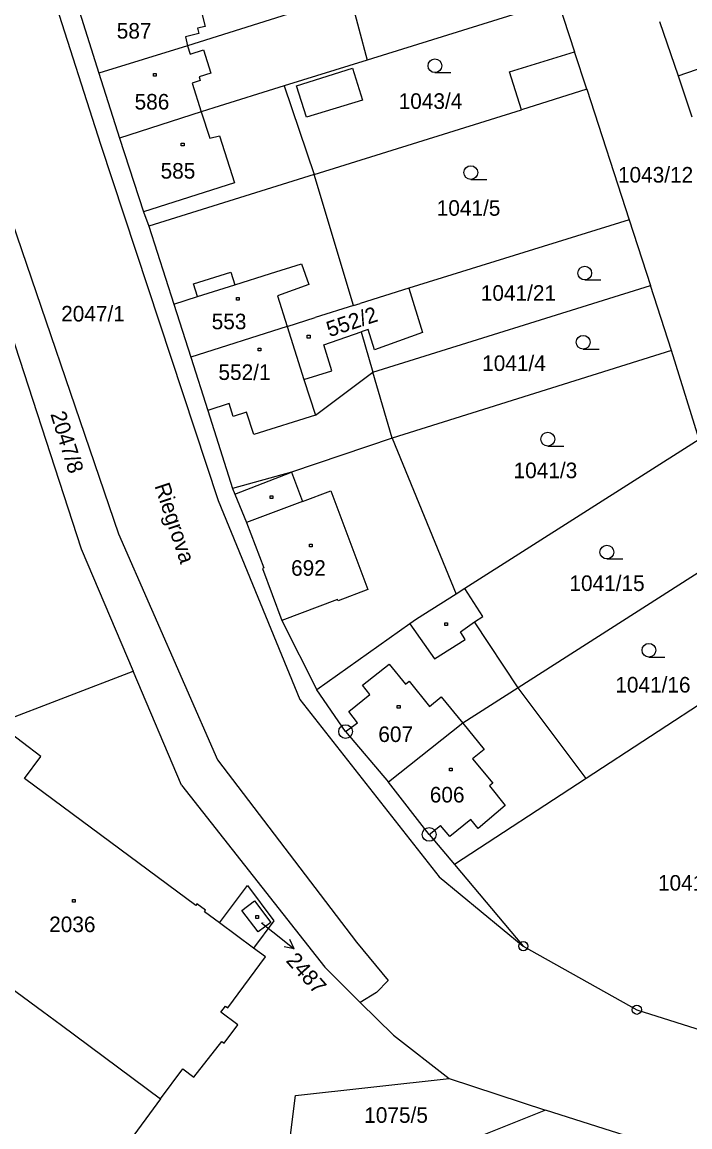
# Model space of a CAD drawing. Extents: x -795483 to -789093, y -1112258 to -1108741.
# Drawn here: x -792198.9 to -792126, y -1109658 to -1109537.4 of the extents above; entities that cross this region are included whole.
import ezdxf

# ---------------------------------------------------------------- set-up
doc = ezdxf.new("R2010")
doc.units = 0
for name, color, linetype in [('Komunikace', 7, 'Continuous'), ('Vrstva 1', 7, 'Continuous'), ('Vrstva 14', 7, 'Continuous'), ('Vrstva 15', 7, 'Continuous'), ('Vrstva 16', 7, 'Continuous'), ('Vrstva 2', 7, 'Continuous'), ('Vrstva 23', 7, 'Continuous'), ('Vrstva 25', 7, 'Continuous'), ('Vrstva 28', 7, 'Continuous'), ('Vrstva 38', 7, 'Continuous')]:
    doc.layers.add(name, color=color, linetype=linetype)

msp = doc.modelspace()

# ---------------------------------------------------------------- linework, layer by layer
at = {"layer": 'Komunikace'}
msp.add_line((-792172.78, -1109635.7), (-792171.57, -1109636.67), dxfattribs=at)
at = {"layer": 'Vrstva 1'}
for p, q in [((-792201.74, -1109515.1), (-792190.39, -1109550.74)), ((-792163.16, -1109534.41), (-792180.88, -1109539.98)), ((-792163.16, -1109534.41), (-792161.24, -1109541.55)), ((-792140.41, -1109535.07), (-792161.24, -1109541.55)), ((-792140.41, -1109535.07), (-792138.59, -1109540.64)), ((-792192.87, -1109535.59), (-792190.54, -1109542.98)), ((-792129.32, -1109537.33), (-792127.27, -1109543.27)), ((-792180.88, -1109539.98), (-792190.54, -1109542.98)), ((-792137.26, -1109544.73), (-792138.59, -1109540.64)), ((-792206.15, -1109541.38), (-792188.4, -1109593.25)), ((-792161.24, -1109541.55), (-792170.31, -1109544.37)), ((-792190.54, -1109542.98), (-792188.3, -1109550.06)), ((-792127.27, -1109543.27), (-792125.78, -1109547.74)), ((-792170.31, -1109544.37), (-792178, -1109546.77)), ((-792170.31, -1109544.37), (-792167.05, -1109554.05)), ((-792137.26, -1109544.73), (-792144.4, -1109546.97)), ((-792137.26, -1109544.73), (-792132.64, -1109558.98)), ((-792178, -1109546.77), (-792179.37, -1109547.19)), ((-792167.05, -1109554.05), (-792144.4, -1109546.97)), ((-792179.37, -1109547.19), (-792188.3, -1109550.06)), ((-792190.39, -1109550.74), (-792177.54, -1109589.6)), ((-792188.3, -1109550.06), (-792185.68, -1109558.12)), ((-792167.05, -1109554.05), (-792185.11, -1109559.69)), ((-792162.73, -1109568.33), (-792167.05, -1109554.05)), ((-792185.68, -1109558.12), (-792185.11, -1109559.69)), ((-792132.64, -1109558.98), (-792156.69, -1109566.45)), ((-792132.64, -1109558.98), (-792130.3, -1109566.15)), ((-792185.11, -1109559.69), (-792182.38, -1109568.2)), ((-792203.58, -1109560.85), (-792192.49, -1109594.88)), ((-792156.69, -1109566.45), (-792162.02, -1109568.1)), ((-792160.62, -1109575.6), (-792130.3, -1109566.15)), ((-792156.69, -1109566.45), (-792155.2, -1109571.27)), ((-792128, -1109573.23), (-792130.3, -1109566.15)), ((-792182.38, -1109568.2), (-792180.51, -1109573.99)), ((-792162.73, -1109568.33), (-792166.92, -1109569.64)), ((-792162.73, -1109568.33), (-792162.02, -1109568.1)), ((-792169.99, -1109570.61), (-792166.92, -1109569.64)), ((-792169.99, -1109570.61), (-792180.51, -1109573.99)), ((-792169.99, -1109570.61), (-792168.15, -1109576.42)), ((-792161.13, -1109570.96), (-792161.89, -1109571.22)), ((-792161.89, -1109571.22), (-792160.62, -1109575.6)), ((-792160.44, -1109573.18), (-792161.13, -1109570.96)), ((-792155.2, -1109571.27), (-792160.44, -1109573.18)), ((-792128, -1109573.23), (-792158.52, -1109582.82)), ((-792124.98, -1109582.94), (-792128, -1109573.23)), ((-792180.51, -1109573.99), (-792178.67, -1109579.78)), ((-792166.91, -1109580.3), (-792160.62, -1109575.6)), ((-792158.52, -1109582.82), (-792160.62, -1109575.6)), ((-792168.15, -1109576.42), (-792166.91, -1109580.3)), ((-792178.67, -1109579.78), (-792175.96, -1109588.3)), ((-792158.52, -1109582.82), (-792169.53, -1109586.51)), ((-792158.52, -1109582.82), (-792151.54, -1109599.82)), ((-792124.98, -1109582.94), (-792150.58, -1109599.21)), ((-792169.53, -1109586.51), (-792175.96, -1109588.3)), ((-792175.96, -1109588.3), (-792175.69, -1109588.94)), ((-792175.69, -1109588.94), (-792174.42, -1109592.02)), ((-792177.54, -1109589.6), (-792168.6, -1109611.32)), ((-792174.42, -1109592.02), (-792172.54, -1109596.98)), ((-792188.4, -1109593.25), (-792177.58, -1109617.9)), ((-792192.49, -1109594.88), (-792186.8, -1109608.25)), ((-792120.93, -1109594.82), (-792144.75, -1109610.05)), ((-792172.54, -1109596.98), (-792172.69, -1109597.03)), ((-792172.69, -1109597.03), (-792170.58, -1109602.71)), ((-792151.54, -1109599.82), (-792155.86, -1109602.57)), ((-792150.58, -1109599.21), (-792151.54, -1109599.82)), ((-792148.63, -1109602.26), (-792150.58, -1109599.21)), ((-792155.86, -1109602.57), (-792156.6, -1109603.09)), ((-792149.52, -1109602.87), (-792148.63, -1109602.26)), ((-792170.58, -1109602.71), (-792166.73, -1109610.26)), ((-792156.6, -1109603.09), (-792166.73, -1109610.26)), ((-792144.75, -1109610.05), (-792149.52, -1109602.87)), ((-792201.64, -1109613.93), (-792186.8, -1109608.25)), ((-792181.52, -1109620.67), (-792186.8, -1109608.25)), ((-792121.22, -1109609.44), (-792137.32, -1109619.96)), ((-792163.61, -1109614.84), (-792166.73, -1109610.26)), ((-792144.75, -1109610.05), (-792150.81, -1109613.93)), ((-792137.32, -1109619.96), (-792144.75, -1109610.05)), ((-792168.6, -1109611.32), (-792153.37, -1109630.69)), ((-792196.88, -1109617.57), (-792200.88, -1109614.49)), ((-792150.81, -1109613.93), (-792158.92, -1109620.35)), ((-792163.61, -1109614.84), (-792158.92, -1109620.35)), ((-792198.68, -1109619.95), (-792196.88, -1109617.57)), ((-792177.58, -1109617.9), (-792162.42, -1109637.81)), ((-792179.96, -1109633.8), (-792198.68, -1109619.95)), ((-792181.52, -1109620.67), (-792165.87, -1109640.54)), ((-792154.48, -1109626.05), (-792158.92, -1109620.35)), ((-792137.32, -1109619.96), (-792151.72, -1109629.35)), ((-792154.48, -1109626.05), (-792151.72, -1109629.35)), ((-792151.72, -1109629.35), (-792144.2, -1109638.25)), ((-792153.37, -1109630.69), (-792144.2, -1109638.25)), ((-792177.37, -1109635.72), (-792174.33, -1109631.62)), ((-792174.33, -1109631.62), (-792171.45, -1109635.49)), ((-792179.84, -1109633.63), (-792179.96, -1109633.8)), ((-792178.9, -1109634.32), (-792179.84, -1109633.63)), ((-792179.03, -1109634.49), (-792178.9, -1109634.32)), ((-792177.37, -1109635.72), (-792179.03, -1109634.49)), ((-792173.66, -1109638.47), (-792177.37, -1109635.72)), ((-792171.45, -1109635.49), (-792173.66, -1109638.47)), ((-792172.37, -1109639.42), (-792173.66, -1109638.47)), ((-792162.42, -1109637.81), (-792158.94, -1109642.01)), ((-792144.2, -1109638.25), (-792131.8, -1109645.19)), ((-792176.47, -1109644.98), (-792172.37, -1109639.42)), ((-792165.87, -1109640.54), (-792162, -1109644.38)), ((-792201.58, -1109641.77), (-792194.65, -1109646.88)), ((-792158.94, -1109642.01), (-792160.24, -1109643.3)), ((-792160.24, -1109643.3), (-792162, -1109644.38)), ((-792177.24, -1109645.47), (-792176.73, -1109644.79)), ((-792176.73, -1109644.79), (-792176.47, -1109644.98)), ((-792162, -1109644.38), (-792158.37, -1109647.98)), ((-792175.39, -1109646.84), (-792177.24, -1109645.47)), ((-792131.8, -1109645.19), (-792111.75, -1109651.55)), ((-792194.65, -1109646.88), (-792183.83, -1109654.9)), ((-792176.88, -1109648.85), (-792175.39, -1109646.84)), ((-792158.37, -1109647.98), (-792152.29, -1109652.69)), ((-792180.18, -1109652.56), (-792177.13, -1109648.66)), ((-792177.13, -1109648.66), (-792176.88, -1109648.85)), ((-792183.83, -1109654.9), (-792181.4, -1109651.65)), ((-792181.4, -1109651.65), (-792180.18, -1109652.56)), ((-792169.08, -1109654.55), (-792152.29, -1109652.69)), ((-792152.29, -1109652.69), (-792141.79, -1109656.16)), ((-792183.83, -1109654.9), (-792187.54, -1109659.95)), ((-792169.71, -1109659.46), (-792169.08, -1109654.55)), ((-792141.79, -1109656.16), (-792150.31, -1109659.57)), ((-792099.45, -1109669.52), (-792141.79, -1109656.16))]:
    msp.add_line(p, q, dxfattribs=at)
at = {"layer": 'Vrstva 16'}
for p, q in [((-792171.57, -1109636.67), (-792169.23, -1109638.54)), ((-792169.23, -1109638.54), (-792169.7, -1109637.53)), ((-792169.23, -1109638.54), (-792170.32, -1109638.31))]:
    msp.add_line(p, q, dxfattribs=at)
at = {"layer": 'Vrstva 2'}
for p, q in [((-792179.29, -1109536.48), (-792178.96, -1109537.89)), ((-792179.65, -1109538.67), (-792181.1, -1109539.01)), ((-792178.96, -1109537.89), (-792179.79, -1109538.08)), ((-792179.79, -1109538.08), (-792179.65, -1109538.67)), ((-792181.1, -1109539.01), (-792180.88, -1109539.98)), ((-792180.88, -1109539.98), (-792180.58, -1109540.91)), ((-792180.58, -1109540.91), (-792179.14, -1109540.45)), ((-792179.14, -1109540.45), (-792178.33, -1109542.98)), ((-792145.69, -1109542.85), (-792138.59, -1109540.64)), ((-792127.27, -1109543.27), (-792121.03, -1109541.11)), ((-792178.33, -1109542.98), (-792179.61, -1109543.39)), ((-792179.61, -1109543.39), (-792179.49, -1109543.78)), ((-792168.95, -1109544.37), (-792162.85, -1109542.45)), ((-792162.85, -1109542.45), (-792161.76, -1109545.93)), ((-792144.4, -1109546.97), (-792145.69, -1109542.85)), ((-792179.49, -1109543.78), (-792180.37, -1109544.07)), ((-792180.37, -1109544.07), (-792179.37, -1109547.19)), ((-792167.88, -1109547.8), (-792168.95, -1109544.37)), ((-792161.76, -1109545.93), (-792167.88, -1109547.8)), ((-792179.37, -1109547.19), (-792178.44, -1109550.08)), ((-792178.44, -1109550.08), (-792177.39, -1109549.82)), ((-792177.39, -1109549.82), (-792175.75, -1109554.96)), ((-792175.75, -1109554.96), (-792185.68, -1109558.12)), ((-792171.82, -1109564.83), (-792168.42, -1109563.77)), ((-792168.42, -1109563.77), (-792167.61, -1109566.04)), ((-792180.23, -1109565.98), (-792176.15, -1109564.68)), ((-792176.15, -1109564.68), (-792175.71, -1109566.07)), ((-792175.71, -1109566.07), (-792171.82, -1109564.83)), ((-792179.78, -1109567.37), (-792180.23, -1109565.98)), ((-792179.78, -1109567.37), (-792175.71, -1109566.07)), ((-792167.61, -1109566.04), (-792171.04, -1109567.27)), ((-792182.38, -1109568.2), (-792179.78, -1109567.37)), ((-792171.04, -1109567.27), (-792169.99, -1109570.61)), ((-792165.99, -1109572.63), (-792161.89, -1109571.22)), ((-792165.11, -1109575.46), (-792165.99, -1109572.63)), ((-792168.15, -1109576.42), (-792165.11, -1109575.46)), ((-792176.33, -1109579.03), (-792178.67, -1109579.78)), ((-792175.89, -1109580.44), (-792176.33, -1109579.03)), ((-792174.42, -1109579.97), (-792175.89, -1109580.44)), ((-792173.64, -1109582.41), (-792174.42, -1109579.97)), ((-792166.91, -1109580.3), (-792173.64, -1109582.41)), ((-792175.69, -1109588.94), (-792169.53, -1109586.51)), ((-792169.53, -1109586.51), (-792168.32, -1109589.72)), ((-792168.32, -1109589.72), (-792165.2, -1109588.55)), ((-792165.2, -1109588.55), (-792161.18, -1109599.34)), ((-792168.32, -1109589.72), (-792174.42, -1109592.02)), ((-792161.18, -1109599.34), (-792164.42, -1109600.56)), ((-792164.48, -1109600.41), (-792170.58, -1109602.71)), ((-792164.42, -1109600.56), (-792164.48, -1109600.41)), ((-792156.6, -1109603.09), (-792153.89, -1109606.91)), ((-792151.07, -1109603.94), (-792149.52, -1109602.87)), ((-792153.89, -1109606.91), (-792150.53, -1109604.8)), ((-792150.53, -1109604.8), (-792151.07, -1109603.94)), ((-792161.77, -1109609.76), (-792158.83, -1109607.48)), ((-792158.83, -1109607.48), (-792157.06, -1109609.65)), ((-792160.97, -1109610.79), (-792161.77, -1109609.76)), ((-792157.06, -1109609.65), (-792156.67, -1109609.34)), ((-792156.67, -1109609.34), (-792154.44, -1109612.08)), ((-792163.25, -1109612.65), (-792160.97, -1109610.79)), ((-792154.44, -1109612.08), (-792153.15, -1109611.03)), ((-792153.15, -1109611.03), (-792150.81, -1109613.93)), ((-792162.31, -1109613.88), (-792163.25, -1109612.65)), ((-792163.61, -1109614.84), (-792162.31, -1109613.88)), ((-792150.81, -1109613.93), (-792148.48, -1109616.77)), ((-792148.48, -1109616.77), (-792149.73, -1109617.8)), ((-792149.73, -1109617.8), (-792147.54, -1109620.47)), ((-792147.54, -1109620.47), (-792147.9, -1109620.76)), ((-792147.9, -1109620.76), (-792146.16, -1109622.89)), ((-792146.16, -1109622.89), (-792149.12, -1109625.4)), ((-792154.48, -1109626.05), (-792153.23, -1109625.07)), ((-792152.22, -1109626.3), (-792153.23, -1109625.07)), ((-792149.93, -1109624.41), (-792152.22, -1109626.3)), ((-792149.12, -1109625.4), (-792149.93, -1109624.41)), ((-792174.94, -1109634.37), (-792173.55, -1109633.31)), ((-792173.55, -1109633.31), (-792171.76, -1109635.66)), ((-792173.16, -1109636.7), (-792174.94, -1109634.37)), ((-792171.76, -1109635.66), (-792173.16, -1109636.7))]:
    msp.add_line(p, q, dxfattribs=at)
at = {"layer": 'Vrstva 23'}
for p, q in [((-792153.85, -1109542.92), (-792152.1, -1109542.92)), ((-792149.93, -1109554.58), (-792148.18, -1109554.58)), ((-792137.49, -1109565.54), (-792135.74, -1109565.54)), ((-792137.66, -1109573.1), (-792135.91, -1109573.1)), ((-792141.52, -1109583.67), (-792139.77, -1109583.67)), ((-792135.07, -1109595.99), (-792133.32, -1109595.99)), ((-792130.48, -1109606.71), (-792128.73, -1109606.71))]:
    msp.add_line(p, q, dxfattribs=at)
for centre in [(-792153.85, -1109542.17), (-792149.93, -1109553.83), (-792137.49, -1109564.79), (-792137.66, -1109572.35), (-792141.52, -1109582.92), (-792135.07, -1109595.24), (-792130.48, -1109605.96)]:
    msp.add_circle(centre, 0.75, dxfattribs=at)
at = {"layer": 'Vrstva 25'}
for p, q in [((-792184.59, -1109543.02), (-792184.29, -1109543.02)), ((-792184.59, -1109543.32), (-792184.59, -1109543.02)), ((-792184.29, -1109543.32), (-792184.59, -1109543.32)), ((-792184.29, -1109543.02), (-792184.29, -1109543.32)), ((-792181.55, -1109550.62), (-792181.25, -1109550.62)), ((-792181.55, -1109550.92), (-792181.55, -1109550.62)), ((-792181.25, -1109550.62), (-792181.25, -1109550.92)), ((-792181.25, -1109550.92), (-792181.55, -1109550.92)), ((-792175.52, -1109567.47), (-792175.22, -1109567.47)), ((-792175.52, -1109567.77), (-792175.52, -1109567.47)), ((-792175.22, -1109567.47), (-792175.22, -1109567.77)), ((-792175.22, -1109567.77), (-792175.52, -1109567.77)), ((-792167.79, -1109571.59), (-792167.49, -1109571.59)), ((-792167.79, -1109571.89), (-792167.79, -1109571.59)), ((-792167.49, -1109571.89), (-792167.79, -1109571.89)), ((-792167.49, -1109571.59), (-792167.49, -1109571.89)), ((-792173.15, -1109573), (-792172.85, -1109573)), ((-792173.15, -1109573.3), (-792173.15, -1109573)), ((-792172.85, -1109573.3), (-792173.15, -1109573.3)), ((-792172.85, -1109573), (-792172.85, -1109573.3)), ((-792171.86, -1109589.11), (-792171.56, -1109589.11)), ((-792171.86, -1109589.41), (-792171.86, -1109589.11)), ((-792171.56, -1109589.11), (-792171.56, -1109589.41)), ((-792171.56, -1109589.41), (-792171.86, -1109589.41)), ((-792167.54, -1109594.37), (-792167.24, -1109594.37)), ((-792167.54, -1109594.67), (-792167.54, -1109594.37)), ((-792167.24, -1109594.67), (-792167.54, -1109594.67)), ((-792167.24, -1109594.37), (-792167.24, -1109594.67)), ((-792152.78, -1109602.96), (-792152.48, -1109602.96)), ((-792152.78, -1109603.26), (-792152.78, -1109602.96)), ((-792152.48, -1109603.26), (-792152.78, -1109603.26)), ((-792152.48, -1109602.96), (-792152.48, -1109603.26)), ((-792157.96, -1109611.99), (-792157.66, -1109611.99)), ((-792157.96, -1109612.29), (-792157.96, -1109611.99)), ((-792157.66, -1109612.29), (-792157.96, -1109612.29)), ((-792157.66, -1109611.99), (-792157.66, -1109612.29)), ((-792152.27, -1109618.82), (-792151.97, -1109618.82)), ((-792152.27, -1109619.12), (-792152.27, -1109618.82)), ((-792151.97, -1109619.12), (-792152.27, -1109619.12)), ((-792151.97, -1109618.82), (-792151.97, -1109619.12)), ((-792193.45, -1109633.16), (-792193.15, -1109633.16)), ((-792193.45, -1109633.46), (-792193.45, -1109633.16)), ((-792193.15, -1109633.46), (-792193.45, -1109633.46)), ((-792193.15, -1109633.16), (-792193.15, -1109633.46)), ((-792173.4, -1109634.92), (-792173.1, -1109634.92)), ((-792173.4, -1109635.22), (-792173.4, -1109634.92)), ((-792173.1, -1109634.92), (-792173.1, -1109635.22)), ((-792173.1, -1109635.22), (-792173.4, -1109635.22))]:
    msp.add_line(p, q, dxfattribs=at)
at = {"layer": 'Vrstva 28'}
for centre, radius in [((-792163.61, -1109614.84), 0.75), ((-792163.61, -1109614.84), 0.01), ((-792154.48, -1109626.05), 0.75), ((-792154.48, -1109626.05), 0.01), ((-792144.2, -1109638.25), 0.5), ((-792144.2, -1109638.25), 0.01), ((-792131.8, -1109645.19), 0.5), ((-792131.8, -1109645.19), 0.01)]:
    msp.add_circle(centre, radius, dxfattribs=at)

# ---------------------------------------------------------------- texts
at = {"layer": 'Vrstva 14'}
for s, p in [('1043/4', (-792157.81, -1109546.88)), ('1043/12', (-792133.86, -1109554.92)), ('1041/5', (-792153.65, -1109558.54)), ('1041/21', (-792148.84, -1109567.82)), ('2047/1', (-792194.67, -1109570.08)), ('1041/4', (-792148.69, -1109575.48)), ('1041/3', (-792145.26, -1109587.18)), ('1041/15', (-792139.16, -1109599.49)), ('1041/16', (-792134.15, -1109610.57)), ('1041/1', (-792129.49, -1109632.19)), ('1075/5', (-792161.57, -1109657.53))]:
    msp.add_text(s, height=1.7, dxfattribs=at).set_placement(p)
msp.add_text('2047/8', height=1.7, rotation=287.3772, dxfattribs=at).set_placement((-792195.87, -1109580.17))
at = {"layer": 'Vrstva 15'}
for s, height, p in [('587', 1.7, (-792188.6, -1109539.21)), ('586', 1.7, (-792186.65, -1109546.95)), ('585', 1.7, (-792183.81, -1109554.49)), ('553', 1.7, (-792178.23, -1109570.93)), ('552/1', 1.7, (-792177.49, -1109576.46)), ('692', 1.7, (-792169.56, -1109597.83)), ('607', 1.7, (-792160.03, -1109615.97)), ('606', 1.7, (-792154.41, -1109622.57)), ('2036', 1.7, (-792195.98, -1109636.72)), ('2487', 0.1, (-792172.78, -1109635.7))]:
    msp.add_text(s, height=height, dxfattribs=at).set_placement(p)
msp.add_text('552/2', height=1.7, rotation=18.2813, dxfattribs=at).set_placement((-792165.36, -1109571.8))
at = {"layer": 'Vrstva 16'}
msp.add_text('2487', height=1.7, rotation=311.7497, dxfattribs=at).set_placement((-792170.2, -1109639.88))
at = {"layer": 'Vrstva 38'}
msp.add_text('Riegrova', height=1.7, rotation=288.435, dxfattribs=at).set_placement((-792184.5, -1109588.01))

doc.saveas('drawing.dxf')
